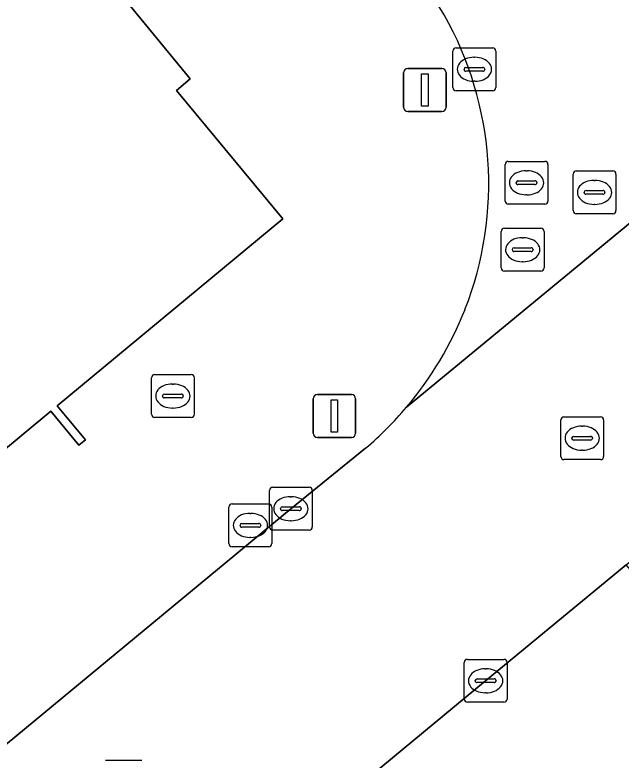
# Model space of a CAD drawing. Extents: x 159489 to 160304, y 383825 to 384531.
# Drawn here: x 159975.61 to 159989.75, y 384369.53 to 384386.92 of the extents above; entities that cross this region are included whole.
import ezdxf

# ---------------------------------------------------------------- set-up
doc = ezdxf.new("R2010")
doc.units = 0
for name, color, linetype in [('IMGEO_Brandkraan', 7, 'Continuous'), ('IMGEO_Kolk', 7, 'Continuous'), ('IMGEO_Lichtmast', 7, 'Continuous'), ('IMGEO_Pand', 7, 'Continuous'), ('IMGEO_Rijbaan_lokaal_gesloten', 7, 'Continuous'), ('IMGEO_Rijbaan_lokaal_open', 7, 'Continuous'), ('IMGEO_Rioolput', 7, 'Continuous'), ('IMGEO_Voetpad_open', 7, 'Continuous')]:
    doc.layers.add(name, color=color, linetype=linetype)

msp = doc.modelspace()

# ---------------------------------------------------------------- linework, layer by layer
at = {"layer": 'IMGEO_Brandkraan'}
for p, q in [((159978.79, 384377.6), (159978.79, 384378.452)), ((159978.865, 384378.526), (159979.717, 384378.526)), ((159979.791, 384378.452), (159979.791, 384377.6)), ((159979.278, 384378.306), (159979.303, 384378.306)), ((159979.049, 384378.02), (159979.049, 384378.032)), ((159979.487, 384377.983), (159979.089, 384377.983)), ((159979.092, 384378.069), (159979.49, 384378.069)), ((159979.533, 384378.032), (159979.533, 384378.02)), ((159979.301, 384377.746), (159979.276, 384377.746)), ((159979.717, 384377.526), (159978.865, 384377.526))]:
    msp.add_line(p, q, dxfattribs=at)
for points in [[(159978.79, 384377.6), (159978.79, 384378.452)], [(159978.865, 384378.526), (159979.717, 384378.526)], [(159979.791, 384378.452), (159979.791, 384377.6)], [(159979.717, 384377.526), (159978.865, 384377.526)]]:
    msp.add_lwpolyline(points, dxfattribs=at)
for centre, radius, start, end in [((159978.867, 384378.45), 0.0765, 91.552, 178.448), ((159978.867, 384378.45), 0.0765, 91.552, 178.448), ((159979.715, 384378.45), 0.0765, 1.552, 88.448), ((159979.715, 384378.45), 0.0765, 1.552, 88.448), ((159979.089, 384378.029), 0.0403, 85.8775, 175.7526), ((159979.086, 384378.019), 0.0366, 178.938, 274.7102), ((159979.49, 384378.026), 0.043, 264.8664, 352.4533), ((159979.494, 384378.031), 0.0386, 1.7309, 96.639), ((159978.867, 384377.602), 0.0765, 181.552, 268.448), ((159978.867, 384377.602), 0.0765, 181.552, 268.448), ((159979.715, 384377.602), 0.0765, 271.552, 358.448), ((159979.715, 384377.602), 0.0765, 271.552, 358.448)]:
    msp.add_arc(centre, radius, start, end, dxfattribs=at)
for centre, major_axis, ratio, start_param, end_param in [((159979.277, 384378.026), (-0.387, 0.002), 0.722429, 4.712389, 7.853982), ((159979.302, 384378.026), (-0.39, 0.002), 0.717154, 1.570796, 4.712389)]:
    msp.add_ellipse(centre, major_axis=major_axis, ratio=ratio, start_param=start_param, end_param=end_param, dxfattribs=at)
at = {"layer": 'IMGEO_Kolk'}
for p, q in [((159985.825, 384385.227), (159985.825, 384386.079)), ((159985.9, 384386.153), (159986.752, 384386.153)), ((159986.826, 384386.079), (159986.826, 384385.227)), ((159986.313, 384385.933), (159986.338, 384385.933)), ((159986.084, 384385.647), (159986.084, 384385.659)), ((159986.522, 384385.61), (159986.124, 384385.61)), ((159986.127, 384385.696), (159986.525, 384385.696)), ((159986.568, 384385.659), (159986.568, 384385.647)), ((159986.336, 384385.373), (159986.311, 384385.373)), ((159986.752, 384385.153), (159985.9, 384385.153)), ((159981.543, 384374.97), (159981.543, 384375.822)), ((159981.618, 384375.896), (159982.47, 384375.896)), ((159982.544, 384375.822), (159982.544, 384374.97)), ((159982.031, 384375.676), (159982.056, 384375.676)), ((159980.674, 384375.506), (159981.526, 384375.506)), ((159980.599, 384374.58), (159980.599, 384375.432)), ((159981.6, 384375.432), (159981.6, 384374.58)), ((159981.802, 384375.39), (159981.802, 384375.402)), ((159982.24, 384375.353), (159981.842, 384375.353)), ((159981.845, 384375.439), (159982.243, 384375.439)), ((159982.286, 384375.402), (159982.286, 384375.39)), ((159981.087, 384375.286), (159981.112, 384375.286)), ((159982.054, 384375.116), (159982.029, 384375.116)), ((159980.858, 384375), (159980.858, 384375.012)), ((159981.296, 384374.963), (159980.898, 384374.963)), ((159980.901, 384375.049), (159981.299, 384375.049)), ((159981.342, 384375.012), (159981.342, 384375)), ((159982.47, 384374.896), (159981.618, 384374.896)), ((159981.11, 384374.726), (159981.085, 384374.726)), ((159981.526, 384374.506), (159980.674, 384374.506)), ((159986.162, 384371.879), (159987.014, 384371.879)), ((159986.087, 384370.953), (159986.087, 384371.805)), ((159986.575, 384371.659), (159986.6, 384371.659)), ((159987.088, 384371.805), (159987.088, 384370.953)), ((159986.346, 384371.373), (159986.346, 384371.385)), ((159986.784, 384371.336), (159986.386, 384371.336)), ((159986.389, 384371.422), (159986.787, 384371.422)), ((159986.83, 384371.385), (159986.83, 384371.373)), ((159986.598, 384371.099), (159986.573, 384371.099)), ((159987.014, 384370.879), (159986.162, 384370.879)), ((159977.715, 384369.527), (159978.567, 384369.527))]:
    msp.add_line(p, q, dxfattribs=at)
for points in [[(159985.825, 384385.227), (159985.825, 384386.079)], [(159985.9, 384386.153), (159986.752, 384386.153)], [(159986.826, 384386.079), (159986.826, 384385.227)], [(159986.752, 384385.153), (159985.9, 384385.153)], [(159981.543, 384374.97), (159981.543, 384375.822)], [(159981.618, 384375.896), (159982.47, 384375.896)], [(159982.544, 384375.822), (159982.544, 384374.97)], [(159980.674, 384375.506), (159981.526, 384375.506)], [(159980.599, 384374.58), (159980.599, 384375.432)], [(159981.6, 384375.432), (159981.6, 384374.58)], [(159982.47, 384374.896), (159981.618, 384374.896)], [(159981.526, 384374.506), (159980.674, 384374.506)], [(159986.162, 384371.879), (159987.014, 384371.879)], [(159986.087, 384370.953), (159986.087, 384371.805)], [(159987.088, 384371.805), (159987.088, 384370.953)], [(159987.014, 384370.879), (159986.162, 384370.879)], [(159977.715, 384369.527), (159978.567, 384369.527)]]:
    msp.add_lwpolyline(points, dxfattribs=at)
for centre, radius, start, end in [((159985.902, 384386.077), 0.0765, 91.552, 178.448), ((159985.902, 384386.077), 0.0765, 91.552, 178.448), ((159986.75, 384386.077), 0.0765, 1.552, 88.448), ((159986.75, 384386.077), 0.0765, 1.552, 88.448), ((159986.124, 384385.656), 0.0403, 85.8775, 175.7526), ((159986.121, 384385.646), 0.0366, 178.938, 274.7102), ((159986.525, 384385.653), 0.043, 264.8664, 352.4533), ((159986.529, 384385.658), 0.0386, 1.7309, 96.639), ((159985.902, 384385.229), 0.0765, 181.552, 268.448), ((159985.902, 384385.229), 0.0765, 181.552, 268.448), ((159986.75, 384385.229), 0.0765, 271.552, 358.448), ((159986.75, 384385.229), 0.0765, 271.552, 358.448), ((159981.62, 384375.82), 0.0765, 91.552, 178.448), ((159981.62, 384375.82), 0.0765, 91.552, 178.448), ((159982.468, 384375.82), 0.0765, 1.552, 88.448), ((159982.468, 384375.82), 0.0765, 1.552, 88.448), ((159980.676, 384375.43), 0.0765, 91.552, 178.448), ((159980.676, 384375.43), 0.0765, 91.552, 178.448), ((159981.524, 384375.43), 0.0765, 1.552, 88.448), ((159981.524, 384375.43), 0.0765, 1.552, 88.448), ((159981.842, 384375.399), 0.0403, 85.8775, 175.7526), ((159981.839, 384375.389), 0.0366, 178.938, 274.7102), ((159982.243, 384375.396), 0.043, 264.8664, 352.4533), ((159982.247, 384375.401), 0.0386, 1.7309, 96.639), ((159980.898, 384375.009), 0.0403, 85.8775, 175.7526), ((159980.895, 384374.999), 0.0366, 178.938, 274.7102), ((159981.299, 384375.006), 0.043, 264.8664, 352.4533), ((159981.303, 384375.011), 0.0386, 1.7309, 96.639), ((159981.62, 384374.972), 0.0765, 181.552, 268.448), ((159981.62, 384374.972), 0.0765, 181.552, 268.448), ((159982.468, 384374.972), 0.0765, 271.552, 358.448), ((159982.468, 384374.972), 0.0765, 271.552, 358.448), ((159980.676, 384374.582), 0.0765, 181.552, 268.448), ((159980.676, 384374.582), 0.0765, 181.552, 268.448), ((159981.524, 384374.582), 0.0765, 271.552, 358.448), ((159981.524, 384374.582), 0.0765, 271.552, 358.448), ((159986.164, 384371.803), 0.0765, 91.552, 178.448), ((159986.164, 384371.803), 0.0765, 91.552, 178.448), ((159987.012, 384371.803), 0.0765, 1.552, 88.448), ((159987.012, 384371.803), 0.0765, 1.552, 88.448), ((159986.386, 384371.382), 0.0403, 85.8775, 175.7526), ((159986.383, 384371.372), 0.0366, 178.938, 274.7102), ((159986.787, 384371.379), 0.043, 264.8664, 352.4533), ((159986.791, 384371.384), 0.0386, 1.7309, 96.639), ((159986.164, 384370.955), 0.0765, 181.552, 268.448), ((159986.164, 384370.955), 0.0765, 181.552, 268.448), ((159987.012, 384370.955), 0.0765, 271.552, 358.448), ((159987.012, 384370.955), 0.0765, 271.552, 358.448)]:
    msp.add_arc(centre, radius, start, end, dxfattribs=at)
for centre, major_axis, ratio, start_param, end_param in [((159986.312, 384385.653), (-0.387, 0.002), 0.722429, 4.712389, 7.853982), ((159986.337, 384385.653), (-0.39, 0.002), 0.717154, 1.570796, 4.712389), ((159982.03, 384375.396), (-0.387, 0.002), 0.722429, 4.712389, 7.853982), ((159982.055, 384375.396), (-0.39, 0.002), 0.717154, 1.570796, 4.712389), ((159981.086, 384375.006), (-0.387, 0.002), 0.722429, 4.712389, 7.853982), ((159981.111, 384375.006), (-0.39, 0.002), 0.717154, 1.570796, 4.712389), ((159986.574, 384371.379), (-0.387, 0.002), 0.722429, 4.712389, 7.853982), ((159986.599, 384371.379), (-0.39, 0.002), 0.717154, 1.570796, 4.712389)]:
    msp.add_ellipse(centre, major_axis=major_axis, ratio=ratio, start_param=start_param, end_param=end_param, dxfattribs=at)
at = {"layer": 'IMGEO_Lichtmast'}
for p, q in [((159984.675, 384384.771), (159984.675, 384385.571)), ((159984.675, 384385.571), (159984.675, 384384.771)), ((159984.775, 384385.671), (159985.565, 384385.671)), ((159985.565, 384385.671), (159984.775, 384385.671)), ((159985.665, 384385.571), (159985.665, 384384.771)), ((159985.665, 384384.771), (159985.665, 384385.571)), ((159985.565, 384384.671), (159984.775, 384384.671)), ((159984.775, 384384.671), (159985.565, 384384.671)), ((159982.565, 384377.161), (159982.565, 384377.961)), ((159982.565, 384377.961), (159982.565, 384377.161)), ((159982.665, 384378.061), (159983.455, 384378.061)), ((159983.455, 384378.061), (159982.665, 384378.061)), ((159983.555, 384377.961), (159983.555, 384377.161)), ((159983.555, 384377.161), (159983.555, 384377.961)), ((159983.455, 384377.061), (159982.665, 384377.061)), ((159982.665, 384377.061), (159983.455, 384377.061))]:
    msp.add_line(p, q, dxfattribs=at)
for points in [[(159985.095, 384385.546), (159985.245, 384385.546), (159985.245, 384384.796), (159985.095, 384384.796), (159985.095, 384385.546)], [(159982.985, 384377.936), (159983.135, 384377.936), (159983.135, 384377.186), (159982.985, 384377.186), (159982.985, 384377.936)]]:
    msp.add_lwpolyline(points, dxfattribs=at)
for centre, start, end in [((159984.775, 384385.571), 90, 180), ((159984.775, 384385.571), 90, 180), ((159985.565, 384385.571), 0, 90), ((159985.565, 384385.571), 360, 90), ((159984.775, 384384.771), 180, 270), ((159984.775, 384384.771), 180, 270), ((159985.565, 384384.771), 270, 0), ((159985.565, 384384.771), 270, 0), ((159982.665, 384377.961), 90, 180), ((159982.665, 384377.961), 90, 180), ((159983.455, 384377.961), 0, 90), ((159983.455, 384377.961), 360, 90), ((159982.665, 384377.161), 180, 270), ((159982.665, 384377.161), 180, 270), ((159983.455, 384377.161), 270, 0), ((159983.455, 384377.161), 270, 0)]:
    msp.add_arc(centre, 0.1, start, end, dxfattribs=at)
at = {"layer": 'IMGEO_Pand'}
msp.add_lwpolyline([(159974.592, 384376.14), (159976.441, 384377.672), (159977.1, 384376.88), (159977.25, 384377), (159976.589, 384377.794), (159981.86, 384382.162), (159979.375, 384385.16), (159979.695, 384385.433), (159974.395, 384391.871)], dxfattribs=at)
at = {"layer": 'IMGEO_Rijbaan_lokaal_gesloten'}
for points in [[(160031.164, 384347.261), (160001.394, 384382.81), (159997.084, 384387.952), (159984.741, 384377.766)], [(159983.788, 384376.807), (159982.044, 384375.396), (159970.057, 384365.48), (159957.295, 384354.909), (159945.317, 384344.999), (159934.113, 384335.743), (159930.945, 384333.111), (159936.165, 384329.649), (159937.893, 384331.09), (159949.096, 384340.336), (159961.075, 384350.273), (159973.829, 384360.821), (159986.588, 384371.379), (159989.867, 384374.086), (159993.379, 384376.985)]]:
    msp.add_lwpolyline(points, dxfattribs=at)
msp.add_arc((159978.397, 384383.117), 8.299, 310.5077, 319.8519, dxfattribs=at)
at = {"layer": 'IMGEO_Rijbaan_lokaal_open'}
msp.add_lwpolyline([(159984.741, 384377.766), (159997.084, 384387.952), (159993.708, 384391.98), (159993.349, 384392.408), (159991.267, 384394.921), (159990.638, 384394.413), (159985.119, 384400.971)], dxfattribs=at)
for centre, radius, start, end in [((159968.306, 384376.638), 20.138, 30.7119, 39.4616), ((159978.651, 384382.976), 8.009, 338.5592, 29.5279), ((159978.46, 384383.072), 8.223, 319.8087, 338.419)]:
    msp.add_arc(centre, radius, start, end, dxfattribs=at)
at = {"layer": 'IMGEO_Rioolput'}
for p, q in [((159987.116, 384383.504), (159987.968, 384383.504)), ((159987.041, 384382.578), (159987.041, 384383.43)), ((159988.042, 384383.43), (159988.042, 384382.578)), ((159987.529, 384383.284), (159987.554, 384383.284)), ((159988.628, 384382.354), (159988.628, 384383.206)), ((159988.703, 384383.28), (159989.555, 384383.28)), ((159989.629, 384383.206), (159989.629, 384382.354)), ((159987.3, 384382.998), (159987.3, 384383.01)), ((159987.738, 384382.961), (159987.34, 384382.961)), ((159987.343, 384383.047), (159987.741, 384383.047)), ((159987.784, 384383.01), (159987.784, 384382.998)), ((159989.116, 384383.06), (159989.141, 384383.06)), ((159988.887, 384382.774), (159988.887, 384382.786)), ((159988.93, 384382.823), (159989.328, 384382.823)), ((159989.371, 384382.786), (159989.371, 384382.774)), ((159987.552, 384382.724), (159987.527, 384382.724)), ((159989.325, 384382.737), (159988.927, 384382.737)), ((159987.968, 384382.504), (159987.116, 384382.504)), ((159989.139, 384382.5), (159989.114, 384382.5)), ((159989.555, 384382.28), (159988.703, 384382.28)), ((159987.027, 384381.941), (159987.879, 384381.941)), ((159986.952, 384381.015), (159986.952, 384381.867)), ((159987.953, 384381.867), (159987.953, 384381.015)), ((159987.44, 384381.721), (159987.465, 384381.721)), ((159987.211, 384381.435), (159987.211, 384381.447)), ((159987.649, 384381.398), (159987.251, 384381.398)), ((159987.254, 384381.484), (159987.652, 384381.484)), ((159987.695, 384381.447), (159987.695, 384381.435)), ((159987.463, 384381.161), (159987.438, 384381.161)), ((159987.879, 384380.941), (159987.027, 384380.941)), ((159988.34, 384376.616), (159988.34, 384377.468)), ((159988.415, 384377.542), (159989.267, 384377.542)), ((159989.341, 384377.468), (159989.341, 384376.616)), ((159988.828, 384377.322), (159988.853, 384377.322)), ((159988.599, 384377.036), (159988.599, 384377.048)), ((159988.642, 384377.085), (159989.04, 384377.085)), ((159989.083, 384377.048), (159989.083, 384377.036)), ((159989.037, 384376.999), (159988.639, 384376.999)), ((159988.851, 384376.762), (159988.826, 384376.762)), ((159989.267, 384376.542), (159988.415, 384376.542))]:
    msp.add_line(p, q, dxfattribs=at)
for points in [[(159987.116, 384383.504), (159987.968, 384383.504)], [(159987.041, 384382.578), (159987.041, 384383.43)], [(159988.042, 384383.43), (159988.042, 384382.578)], [(159988.628, 384382.354), (159988.628, 384383.206)], [(159988.703, 384383.28), (159989.555, 384383.28)], [(159989.629, 384383.206), (159989.629, 384382.354)], [(159987.968, 384382.504), (159987.116, 384382.504)], [(159989.555, 384382.28), (159988.703, 384382.28)], [(159987.027, 384381.941), (159987.879, 384381.941)], [(159986.952, 384381.015), (159986.952, 384381.867)], [(159987.953, 384381.867), (159987.953, 384381.015)], [(159987.879, 384380.941), (159987.027, 384380.941)], [(159988.34, 384376.616), (159988.34, 384377.468)], [(159988.415, 384377.542), (159989.267, 384377.542)], [(159989.341, 384377.468), (159989.341, 384376.616)], [(159989.267, 384376.542), (159988.415, 384376.542)]]:
    msp.add_lwpolyline(points, dxfattribs=at)
for centre, radius, start, end in [((159987.118, 384383.428), 0.0765, 91.552, 178.448), ((159987.118, 384383.428), 0.0765, 91.552, 178.448), ((159987.966, 384383.428), 0.0765, 1.552, 88.448), ((159987.966, 384383.428), 0.0765, 1.552, 88.448), ((159988.705, 384383.204), 0.0765, 91.552, 178.448), ((159988.705, 384383.204), 0.0765, 91.552, 178.448), ((159989.553, 384383.204), 0.0765, 1.552, 88.448), ((159989.553, 384383.204), 0.0765, 1.552, 88.448), ((159987.34, 384383.007), 0.0403, 85.8775, 175.7526), ((159987.337, 384382.997), 0.0366, 178.938, 274.7102), ((159987.741, 384383.004), 0.043, 264.8664, 352.4533), ((159987.745, 384383.009), 0.0386, 1.7309, 96.639), ((159988.927, 384382.783), 0.0403, 85.8775, 175.7526), ((159988.924, 384382.773), 0.0366, 178.938, 274.7102), ((159989.328, 384382.78), 0.043, 264.8664, 352.4533), ((159989.332, 384382.785), 0.0386, 1.7309, 96.639), ((159987.118, 384382.58), 0.0765, 181.552, 268.448), ((159987.118, 384382.58), 0.0765, 181.552, 268.448), ((159987.966, 384382.58), 0.0765, 271.552, 358.448), ((159987.966, 384382.58), 0.0765, 271.552, 358.448), ((159988.705, 384382.356), 0.0765, 181.552, 268.448), ((159988.705, 384382.356), 0.0765, 181.552, 268.448), ((159989.553, 384382.356), 0.0765, 271.552, 358.448), ((159989.553, 384382.356), 0.0765, 271.552, 358.448), ((159987.029, 384381.865), 0.0765, 91.552, 178.448), ((159987.029, 384381.865), 0.0765, 91.552, 178.448), ((159987.877, 384381.865), 0.0765, 1.552, 88.448), ((159987.877, 384381.865), 0.0765, 1.552, 88.448), ((159987.251, 384381.444), 0.0403, 85.8775, 175.7526), ((159987.248, 384381.434), 0.0366, 178.938, 274.7102), ((159987.652, 384381.441), 0.043, 264.8664, 352.4533), ((159987.656, 384381.446), 0.0386, 1.7309, 96.639), ((159987.029, 384381.017), 0.0765, 181.552, 268.448), ((159987.029, 384381.017), 0.0765, 181.552, 268.448), ((159987.877, 384381.017), 0.0765, 271.552, 358.448), ((159987.877, 384381.017), 0.0765, 271.552, 358.448), ((159988.417, 384377.466), 0.0765, 91.552, 178.448), ((159988.417, 384377.466), 0.0765, 91.552, 178.448), ((159989.265, 384377.466), 0.0765, 1.552, 88.448), ((159989.265, 384377.466), 0.0765, 1.552, 88.448), ((159988.639, 384377.045), 0.0403, 85.8775, 175.7526), ((159988.636, 384377.035), 0.0366, 178.938, 274.7102), ((159989.04, 384377.042), 0.043, 264.8664, 352.4533), ((159989.044, 384377.047), 0.0386, 1.7309, 96.639), ((159988.417, 384376.618), 0.0765, 181.552, 268.448), ((159988.417, 384376.618), 0.0765, 181.552, 268.448), ((159989.265, 384376.618), 0.0765, 271.552, 358.448), ((159989.265, 384376.618), 0.0765, 271.552, 358.448)]:
    msp.add_arc(centre, radius, start, end, dxfattribs=at)
for centre, major_axis, ratio, start_param, end_param in [((159987.528, 384383.004), (-0.387, 0.002), 0.722429, 4.712389, 7.853982), ((159987.553, 384383.004), (-0.39, 0.002), 0.717154, 1.570796, 4.712389), ((159989.115, 384382.78), (-0.387, 0.002), 0.722429, 4.712389, 7.853982), ((159989.14, 384382.78), (-0.39, 0.002), 0.717154, 1.570796, 4.712389), ((159987.439, 384381.441), (-0.387, 0.002), 0.722429, 4.712389, 7.853982), ((159987.464, 384381.441), (-0.39, 0.002), 0.717154, 1.570796, 4.712389), ((159988.827, 384377.042), (-0.387, 0.002), 0.722429, 4.712389, 7.853982), ((159988.852, 384377.042), (-0.39, 0.002), 0.717154, 1.570796, 4.712389)]:
    msp.add_ellipse(centre, major_axis=major_axis, ratio=ratio, start_param=start_param, end_param=end_param, dxfattribs=at)
at = {"layer": 'IMGEO_Voetpad_open'}
for points in [[(159983.854, 384389.437), (159982.701, 384390.808), (159984.055, 384391.945), (159980.085, 384396.699), (159974.395, 384391.871), (159979.695, 384385.433), (159979.375, 384385.16), (159981.86, 384382.162), (159976.589, 384377.794), (159977.25, 384377), (159977.1, 384376.88), (159976.441, 384377.672), (159974.592, 384376.14)], [(159970.057, 384365.48), (159982.044, 384375.396), (159983.788, 384376.807)], [(159979.031, 384278.782), (160016.76, 384310.041), (160017.662, 384308.948), (160019.051, 384310.092), (160035.542, 384323.669), (160022.279, 384339.643), (160021.803, 384340.218), (160012.365, 384351.633), (160002.438, 384363.58), (159995.871, 384371.487), (159995.62, 384371.273), (159992.37, 384375.097), (159992.342, 384375.074), (159990.407, 384373.474), (159989.867, 384374.086), (159986.588, 384371.379), (159973.829, 384360.821), (159961.075, 384350.273), (159949.096, 384340.336), (159937.893, 384331.09), (159936.165, 384329.649)]]:
    msp.add_lwpolyline(points, dxfattribs=at)
for centre, radius, start, end in [((159968.306, 384376.638), 20.138, 30.7119, 39.4616), ((159978.651, 384382.976), 8.009, 338.5592, 29.5279), ((159978.46, 384383.072), 8.223, 319.8087, 338.419), ((159978.397, 384383.117), 8.299, 310.5077, 319.8519)]:
    msp.add_arc(centre, radius, start, end, dxfattribs=at)

doc.saveas('drawing.dxf')
